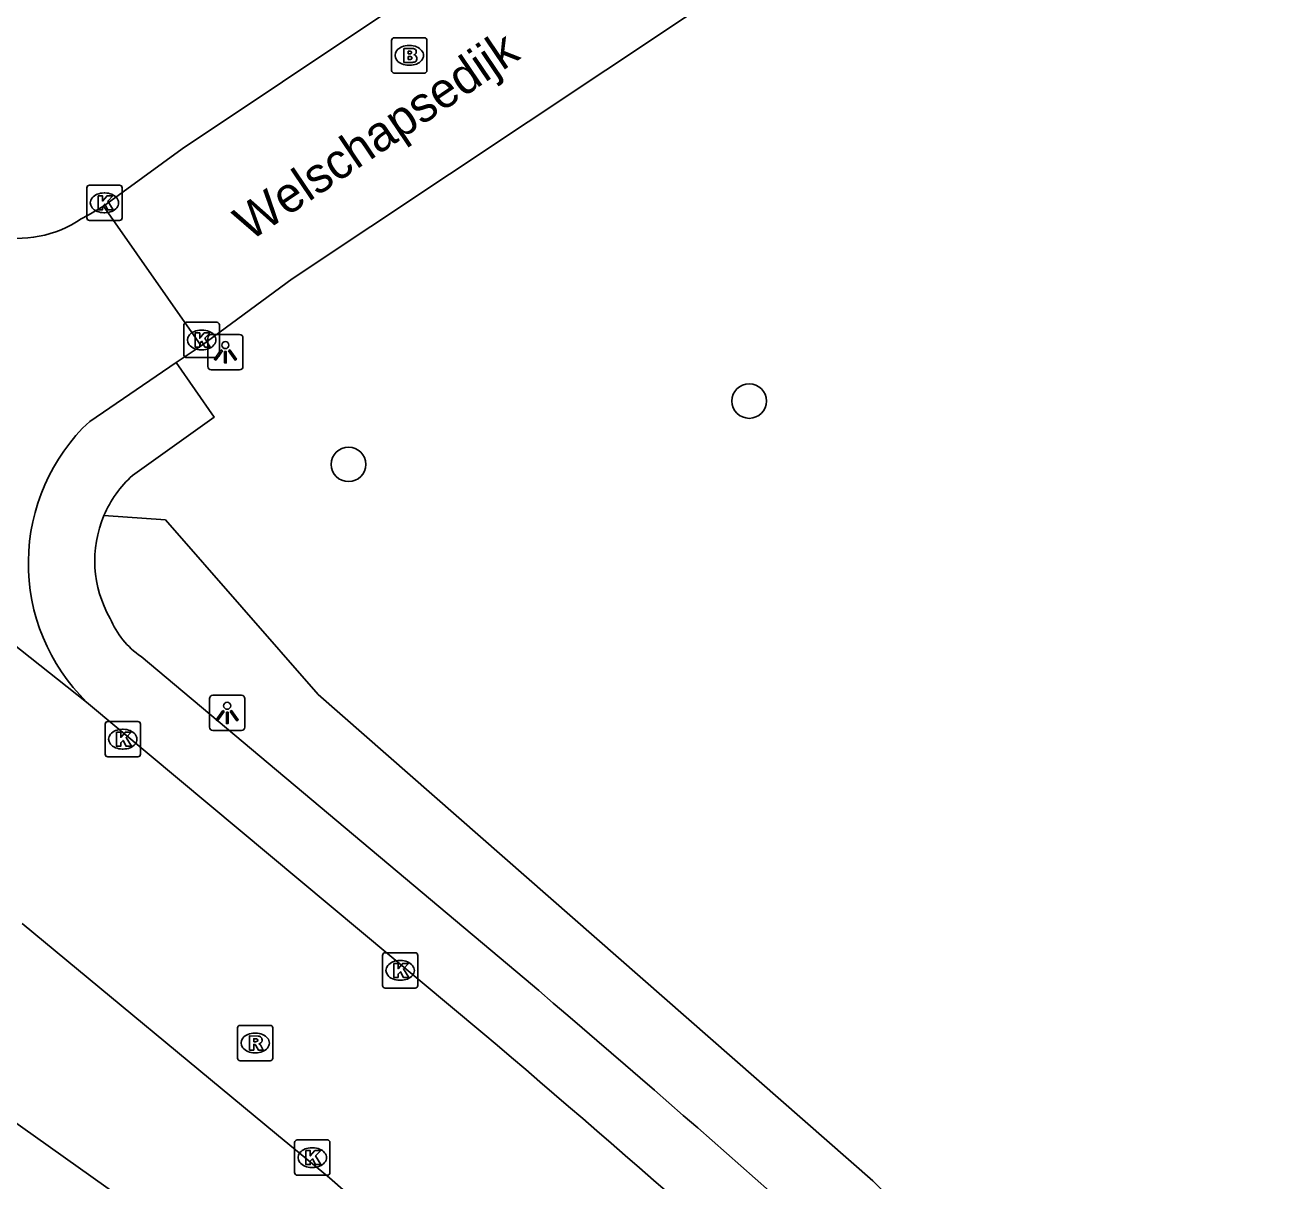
# Model space of a CAD drawing. Extents: x 157466 to 158888, y 383063 to 384677.
# Drawn here: x 157868.69 to 157904.33, y 383598.2 to 383630.89 of the extents above; entities that cross this region are included whole.
import ezdxf

# ---------------------------------------------------------------- set-up
doc = ezdxf.new("R2010")
doc.units = 0
for name, color, linetype in [('IMGEO_Boom', 7, 'Continuous'), ('IMGEO_Brandkraan', 7, 'Continuous'), ('IMGEO_Haag', 7, 'Continuous'), ('IMGEO_Kolk', 7, 'Continuous'), ('IMGEO_Lichtpunt', 7, 'Continuous'), ('IMGEO_Openbare_ruimte_label', 7, 'Continuous'), ('IMGEO_Rijbaan_lokaal_gesloten', 7, 'Continuous'), ('IMGEO_Rijbaan_lokaal_open', 7, 'Continuous'), ('IMGEO_Rioolput', 7, 'Continuous'), ('IMGEO_Voetpad_open', 7, 'Continuous')]:
    doc.layers.add(name, color=color, linetype=linetype)

msp = doc.modelspace()

# ---------------------------------------------------------------- linework, layer by layer
at = {"layer": 'IMGEO_Boom'}
for centre in [(157889.178, 383620.258), (157877.841, 383618.467)]:
    msp.add_circle(centre, 0.489, dxfattribs=at)
at = {"layer": 'IMGEO_Brandkraan'}
for p, q in [((157879.059, 383629.611), (157879.059, 383630.463)), ((157879.134, 383630.537), (157879.986, 383630.537)), ((157880.06, 383630.463), (157880.06, 383629.611)), ((157879.547, 383630.317), (157879.572, 383630.317)), ((157879.57, 383629.757), (157879.545, 383629.757)), ((157879.986, 383629.537), (157879.134, 383629.537))]:
    msp.add_line(p, q, dxfattribs=at)
for points in [[(157879.059, 383629.611), (157879.059, 383630.463)], [(157879.134, 383630.537), (157879.986, 383630.537)], [(157880.06, 383630.463), (157880.06, 383629.611)], [(157879.407, 383630.237), (157879.407, 383629.837), (157879.62, 383629.837)], [(157879.638, 383630.237), (157879.407, 383630.237)], [(157879.586, 383630.156), (157879.532, 383630.156), (157879.532, 383630.08)], [(157879.532, 383630.08), (157879.585, 383630.08)], [(157879.594, 383630.004), (157879.532, 383630.004), (157879.532, 383629.923)], [(157879.532, 383629.923), (157879.594, 383629.923)], [(157879.986, 383629.537), (157879.134, 383629.537)]]:
    msp.add_lwpolyline(points, dxfattribs=at)
for centre, radius, start, end in [((157879.136, 383630.461), 0.0765, 91.552, 178.448), ((157879.136, 383630.461), 0.0765, 91.552, 178.448), ((157879.984, 383630.461), 0.0765, 1.552, 88.448), ((157879.984, 383630.461), 0.0765, 1.552, 88.448), ((157879.587, 383630.118), 0.0379, 267.8285, 90.9355), ((157879.642, 383630.092), 0.145, 59.4692, 91.5367), ((157879.667, 383630.139), 0.0922, 285.5137, 58.1501), ((157879.672, 383629.947), 0.105, 301.3115, 78.989), ((157879.595, 383629.963), 0.0404, 269.8759, 90.5077), ((157879.626, 383630.088), 0.251, 268.6676, 293.5347), ((157879.136, 383629.613), 0.0765, 181.552, 268.448), ((157879.136, 383629.613), 0.0765, 181.552, 268.448), ((157879.984, 383629.613), 0.0765, 271.552, 358.448), ((157879.984, 383629.613), 0.0765, 271.552, 358.448)]:
    msp.add_arc(centre, radius, start, end, dxfattribs=at)
for centre, major_axis, ratio, start_param, end_param in [((157879.546, 383630.037), (-0.387, 0.002), 0.722429, 4.712389, 7.853982), ((157879.571, 383630.037), (-0.39, 0.002), 0.717154, 1.570796, 4.712389)]:
    msp.add_ellipse(centre, major_axis=major_axis, ratio=ratio, start_param=start_param, end_param=end_param, dxfattribs=at)
at = {"layer": 'IMGEO_Haag'}
msp.add_lwpolyline([(157892.678, 383598.198), (157876.986, 383611.954), (157872.658, 383616.894), (157870.921, 383617.017)], dxfattribs=at)
msp.add_arc((157906.351, 383611.617), 19.158, 224.4626, 245.8205, dxfattribs=at)
at = {"layer": 'IMGEO_Kolk'}
for p, q in [((157870.435, 383625.44), (157870.435, 383626.292)), ((157870.51, 383626.366), (157871.362, 383626.366)), ((157870.923, 383626.146), (157870.948, 383626.146)), ((157871.436, 383626.292), (157871.436, 383625.44)), ((157870.946, 383625.586), (157870.921, 383625.586)), ((157871.362, 383625.366), (157870.51, 383625.366)), ((157873.185, 383621.561), (157873.185, 383622.413)), ((157873.26, 383622.487), (157874.112, 383622.487)), ((157873.673, 383622.267), (157873.698, 383622.267)), ((157874.186, 383622.413), (157874.186, 383621.561)), ((157873.696, 383621.707), (157873.671, 383621.707)), ((157874.112, 383621.487), (157873.26, 383621.487)), ((157871.028, 383611.192), (157871.88, 383611.192)), ((157870.953, 383610.266), (157870.953, 383611.118)), ((157871.441, 383610.972), (157871.466, 383610.972)), ((157871.954, 383611.118), (157871.954, 383610.266)), ((157871.88, 383610.192), (157871.028, 383610.192)), ((157871.464, 383610.412), (157871.439, 383610.412)), ((157878.801, 383603.724), (157878.801, 383604.576)), ((157878.876, 383604.65), (157879.728, 383604.65)), ((157879.289, 383604.43), (157879.314, 383604.43)), ((157879.802, 383604.576), (157879.802, 383603.724)), ((157879.312, 383603.87), (157879.287, 383603.87)), ((157879.728, 383603.65), (157878.876, 383603.65)), ((157876.315, 383598.429), (157876.315, 383599.281)), ((157876.39, 383599.355), (157877.242, 383599.355)), ((157876.803, 383599.135), (157876.828, 383599.135)), ((157877.316, 383599.281), (157877.316, 383598.429)), ((157877.242, 383598.355), (157876.39, 383598.355)), ((157876.826, 383598.575), (157876.801, 383598.575))]:
    msp.add_line(p, q, dxfattribs=at)
for points in [[(157870.435, 383625.44), (157870.435, 383626.292)], [(157870.51, 383626.366), (157871.362, 383626.366)], [(157871.436, 383626.292), (157871.436, 383625.44)], [(157870.756, 383626.066), (157870.879, 383626.066), (157870.879, 383625.915), (157871.009, 383626.066), (157871.173, 383626.066), (157871.027, 383625.915), (157871.18, 383625.666), (157871.028, 383625.666), (157870.943, 383625.83), (157870.879, 383625.763), (157870.879, 383625.666), (157870.756, 383625.666), (157870.756, 383626.066)], [(157871.362, 383625.366), (157870.51, 383625.366)], [(157873.185, 383621.561), (157873.185, 383622.413)], [(157873.26, 383622.487), (157874.112, 383622.487)], [(157874.186, 383622.413), (157874.186, 383621.561)], [(157873.506, 383622.187), (157873.629, 383622.187), (157873.629, 383622.036), (157873.759, 383622.187), (157873.923, 383622.187), (157873.777, 383622.036), (157873.93, 383621.787), (157873.778, 383621.787), (157873.693, 383621.951), (157873.629, 383621.884), (157873.629, 383621.787), (157873.506, 383621.787), (157873.506, 383622.187)], [(157874.112, 383621.487), (157873.26, 383621.487)], [(157871.028, 383611.192), (157871.88, 383611.192)], [(157870.953, 383610.266), (157870.953, 383611.118)], [(157871.274, 383610.892), (157871.397, 383610.892), (157871.397, 383610.741), (157871.527, 383610.892), (157871.691, 383610.892), (157871.545, 383610.741), (157871.698, 383610.492), (157871.546, 383610.492), (157871.461, 383610.656), (157871.397, 383610.589), (157871.397, 383610.492), (157871.274, 383610.492), (157871.274, 383610.892)], [(157871.954, 383611.118), (157871.954, 383610.266)], [(157871.88, 383610.192), (157871.028, 383610.192)], [(157878.801, 383603.724), (157878.801, 383604.576)], [(157878.876, 383604.65), (157879.728, 383604.65)], [(157879.802, 383604.576), (157879.802, 383603.724)], [(157879.122, 383604.35), (157879.245, 383604.35), (157879.245, 383604.199), (157879.375, 383604.35), (157879.539, 383604.35), (157879.393, 383604.199), (157879.546, 383603.95), (157879.394, 383603.95), (157879.309, 383604.114), (157879.245, 383604.047), (157879.245, 383603.95), (157879.122, 383603.95), (157879.122, 383604.35)], [(157879.728, 383603.65), (157878.876, 383603.65)], [(157876.315, 383598.429), (157876.315, 383599.281)], [(157876.39, 383599.355), (157877.242, 383599.355)], [(157876.636, 383599.055), (157876.759, 383599.055), (157876.759, 383598.904), (157876.889, 383599.055), (157877.053, 383599.055), (157876.907, 383598.904), (157877.06, 383598.655), (157876.908, 383598.655), (157876.823, 383598.819), (157876.759, 383598.752), (157876.759, 383598.655), (157876.636, 383598.655), (157876.636, 383599.055)], [(157877.316, 383599.281), (157877.316, 383598.429)], [(157877.242, 383598.355), (157876.39, 383598.355)]]:
    msp.add_lwpolyline(points, dxfattribs=at)
for centre, start, end in [((157870.512, 383626.29), 91.552, 178.448), ((157870.512, 383626.29), 91.552, 178.448), ((157871.36, 383626.29), 1.552, 88.448), ((157871.36, 383626.29), 1.552, 88.448), ((157870.512, 383625.442), 181.552, 268.448), ((157870.512, 383625.442), 181.552, 268.448), ((157871.36, 383625.442), 271.552, 358.448), ((157871.36, 383625.442), 271.552, 358.448), ((157873.262, 383622.411), 91.552, 178.448), ((157873.262, 383622.411), 91.552, 178.448), ((157874.11, 383622.411), 1.552, 88.448), ((157874.11, 383622.411), 1.552, 88.448), ((157873.262, 383621.563), 181.552, 268.448), ((157873.262, 383621.563), 181.552, 268.448), ((157874.11, 383621.563), 271.552, 358.448), ((157874.11, 383621.563), 271.552, 358.448), ((157871.03, 383611.116), 91.552, 178.448), ((157871.03, 383611.116), 91.552, 178.448), ((157871.878, 383611.116), 1.552, 88.448), ((157871.878, 383611.116), 1.552, 88.448), ((157871.03, 383610.268), 181.552, 268.448), ((157871.03, 383610.268), 181.552, 268.448), ((157871.878, 383610.268), 271.552, 358.448), ((157871.878, 383610.268), 271.552, 358.448), ((157878.878, 383604.574), 91.552, 178.448), ((157878.878, 383604.574), 91.552, 178.448), ((157879.726, 383604.574), 1.552, 88.448), ((157879.726, 383604.574), 1.552, 88.448), ((157878.878, 383603.726), 181.552, 268.448), ((157878.878, 383603.726), 181.552, 268.448), ((157879.726, 383603.726), 271.552, 358.448), ((157879.726, 383603.726), 271.552, 358.448), ((157876.392, 383599.279), 91.552, 178.448), ((157876.392, 383599.279), 91.552, 178.448), ((157877.24, 383599.279), 1.552, 88.448), ((157877.24, 383599.279), 1.552, 88.448), ((157876.392, 383598.431), 181.552, 268.448), ((157876.392, 383598.431), 181.552, 268.448), ((157877.24, 383598.431), 271.552, 358.448), ((157877.24, 383598.431), 271.552, 358.448)]:
    msp.add_arc(centre, 0.0765, start, end, dxfattribs=at)
for centre, major_axis, ratio, start_param, end_param in [((157870.922, 383625.866), (-0.387, 0.002), 0.722429, 4.712389, 7.853982), ((157870.947, 383625.866), (-0.39, 0.002), 0.717154, 1.570796, 4.712389), ((157873.672, 383621.987), (-0.387, 0.002), 0.722429, 4.712389, 7.853982), ((157873.697, 383621.987), (-0.39, 0.002), 0.717154, 1.570796, 4.712389), ((157871.44, 383610.692), (-0.387, 0.002), 0.722429, 4.712389, 7.853982), ((157871.465, 383610.692), (-0.39, 0.002), 0.717154, 1.570796, 4.712389), ((157879.288, 383604.15), (-0.387, 0.002), 0.722429, 4.712389, 7.853982), ((157879.313, 383604.15), (-0.39, 0.002), 0.717154, 1.570796, 4.712389), ((157876.802, 383598.855), (-0.387, 0.002), 0.722429, 4.712389, 7.853982), ((157876.827, 383598.855), (-0.39, 0.002), 0.717154, 1.570796, 4.712389)]:
    msp.add_ellipse(centre, major_axis=major_axis, ratio=ratio, start_param=start_param, end_param=end_param, dxfattribs=at)
at = {"layer": 'IMGEO_Lichtpunt'}
for p, q in [((157873.858, 383622.042), (157873.858, 383621.235)), ((157873.858, 383622.042), (157873.858, 383621.235)), ((157874.76, 383622.137), (157873.952, 383622.137)), ((157874.76, 383622.137), (157873.952, 383622.137)), ((157874.854, 383621.235), (157874.854, 383622.042)), ((157874.854, 383621.235), (157874.854, 383622.042)), ((157873.952, 383621.141), (157874.76, 383621.141)), ((157873.952, 383621.141), (157874.76, 383621.141)), ((157874.81, 383611.934), (157874.002, 383611.934)), ((157874.81, 383611.934), (157874.002, 383611.934)), ((157873.908, 383611.839), (157873.908, 383611.032)), ((157873.908, 383611.839), (157873.908, 383611.032)), ((157874.904, 383611.032), (157874.904, 383611.839)), ((157874.904, 383611.032), (157874.904, 383611.839)), ((157874.002, 383610.938), (157874.81, 383610.938)), ((157874.002, 383610.938), (157874.81, 383610.938))]:
    msp.add_line(p, q, dxfattribs=at)
for points in [[(157874.232, 383621.706), (157874.271, 383621.678), (157874.083, 383621.416), (157874.045, 383621.443), (157874.232, 383621.706)], [(157874.334, 383621.658), (157874.381, 383621.658), (157874.381, 383621.336), (157874.334, 383621.336), (157874.334, 383621.658)], [(157874.444, 383621.678), (157874.482, 383621.705), (157874.669, 383621.443), (157874.63, 383621.415), (157874.444, 383621.678)], [(157874.282, 383611.503), (157874.321, 383611.475), (157874.133, 383611.213), (157874.095, 383611.24), (157874.282, 383611.503)], [(157874.384, 383611.455), (157874.431, 383611.455), (157874.431, 383611.133), (157874.384, 383611.133), (157874.384, 383611.455)], [(157874.494, 383611.475), (157874.532, 383611.502), (157874.719, 383611.24), (157874.68, 383611.212), (157874.494, 383611.475)]]:
    msp.add_lwpolyline(points, dxfattribs=at)
for centre in [(157874.357, 383621.84), (157874.407, 383611.637)]:
    msp.add_circle(centre, 0.0994, dxfattribs=at)
for centre, start, end in [((157873.952, 383622.042), 90, 180), ((157873.952, 383622.042), 90, 180), ((157874.76, 383622.042), 0, 90), ((157874.76, 383622.042), 0, 90), ((157873.952, 383621.235), 180, 270), ((157873.952, 383621.235), 180, 270), ((157874.76, 383621.235), 270, 0), ((157874.76, 383621.235), 270, 360), ((157874.002, 383611.839), 90, 180), ((157874.002, 383611.839), 90, 180), ((157874.81, 383611.839), 0, 90), ((157874.81, 383611.839), 0, 90), ((157874.002, 383611.032), 180, 270), ((157874.002, 383611.032), 180, 270), ((157874.81, 383611.032), 270, 0), ((157874.81, 383611.032), 270, 360)]:
    msp.add_arc(centre, 0.0946, start, end, dxfattribs=at)
at = {"layer": 'IMGEO_Rijbaan_lokaal_gesloten'}
for points in [[(157870.429, 383611.742), (157881.641, 383602.379)], [(157889.359, 383587.683), (157889.274, 383587.758), (157885.924, 383590.723), (157877.299, 383598.283), (157875.807, 383599.513), (157868.604, 383605.473)]]:
    msp.add_lwpolyline(points, dxfattribs=at)
msp.add_arc((157566.587, 383231.996), 486.254, 47.61021, 49.61495, dxfattribs=at)
at = {"layer": 'IMGEO_Rijbaan_lokaal_open'}
for points in [[(157870.906, 383625.776), (157873.135, 383627.394), (157904.332, 383648.231)], [(157893.402, 383635.177), (157891.801, 383634.068), (157876.245, 383623.717), (157873.672, 383621.824)], [(157870.28, 383625.415), (157870.471, 383625.516), (157870.906, 383625.776)], [(157870.906, 383625.776), (157873.672, 383621.824)], [(157873.672, 383621.824), (157872.964, 383621.347)], [(157872.964, 383621.347), (157870.517, 383619.684)], [(157870.429, 383611.742), (157861.08, 383619.146)]]:
    msp.add_lwpolyline(points, dxfattribs=at)
for centre, radius, start, end in [((157868.478, 383628.067), 3.206, 257.7179, 304.2003), ((157874.287, 383615.671), 5.506, 133.2084, 225.5219)]:
    msp.add_arc(centre, radius, start, end, dxfattribs=at)
at = {"layer": 'IMGEO_Rioolput'}
for p, q in [((157874.699, 383601.67), (157874.699, 383602.522)), ((157874.774, 383602.596), (157875.626, 383602.596)), ((157875.187, 383602.376), (157875.212, 383602.376)), ((157875.7, 383602.522), (157875.7, 383601.67)), ((157875.626, 383601.596), (157874.774, 383601.596)), ((157875.21, 383601.816), (157875.185, 383601.816))]:
    msp.add_line(p, q, dxfattribs=at)
for points in [[(157874.699, 383601.67), (157874.699, 383602.522)], [(157874.774, 383602.596), (157875.626, 383602.596)], [(157875.288, 383602.294), (157875.036, 383602.296), (157875.036, 383601.896)], [(157875.7, 383602.522), (157875.7, 383601.67)], [(157875.036, 383601.896), (157875.16, 383601.896), (157875.16, 383602.058), (157875.171, 383602.058)], [(157875.214, 383602.215), (157875.16, 383602.215), (157875.16, 383602.134)], [(157875.16, 383602.134), (157875.212, 383602.134)], [(157875.218, 383602.029), (157875.289, 383601.896), (157875.429, 383601.896), (157875.364, 383602.022)], [(157875.626, 383601.596), (157874.774, 383601.596)]]:
    msp.add_lwpolyline(points, dxfattribs=at)
for centre, radius, start, end in [((157874.776, 383602.52), 0.0765, 91.552, 178.448), ((157874.776, 383602.52), 0.0765, 91.552, 178.448), ((157875.287, 383602.184), 0.109, 350.3612, 89.416), ((157875.624, 383602.52), 0.0765, 1.552, 88.448), ((157875.624, 383602.52), 0.0765, 1.552, 88.448), ((157875.17, 383602.005), 0.0533, 26.0293, 88.6989), ((157875.196, 383602.323), 0.19, 274.7715, 282.9687), ((157875.22, 383602.119), 0.0964, 77.0061, 93.1865), ((157875.234, 383602.176), 0.0378, 276.6634, 79.6772), ((157875.285, 383602.184), 0.112, 277.5842, 350.9817), ((157875.269, 383601.969), 0.108, 29.5134, 73.7905), ((157874.776, 383601.672), 0.0765, 181.552, 268.448), ((157874.776, 383601.672), 0.0765, 181.552, 268.448), ((157875.624, 383601.672), 0.0765, 271.552, 358.448), ((157875.624, 383601.672), 0.0765, 271.552, 358.448)]:
    msp.add_arc(centre, radius, start, end, dxfattribs=at)
for centre, major_axis, ratio, start_param, end_param in [((157875.186, 383602.096), (-0.387, 0.002), 0.722429, 4.712389, 7.853982), ((157875.211, 383602.096), (-0.39, 0.002), 0.717154, 1.570796, 4.712389)]:
    msp.add_ellipse(centre, major_axis=major_axis, ratio=ratio, start_param=start_param, end_param=end_param, dxfattribs=at)
at = {"layer": 'IMGEO_Voetpad_open'}
for points in [[(157871.729, 383618.155), (157874.037, 383619.798), (157872.964, 383621.347)], [(157882.811, 383603.928), (157871.971, 383613.029)], [(157852.681, 383610.91), (157860.097, 383605.753), (157871.402, 383597.723), (157877.447, 383593.246), (157878.726, 383592.299)]]:
    msp.add_lwpolyline(points, dxfattribs=at)
for centre, radius, start, end in [((157873.934, 383615.734), 3.275, 132.3217, 156.9275), ((157873.927, 383615.74), 3.266, 156.9845, 209.9448), ((157873.362, 383615.048), 2.452, 202.4882, 235.4236), ((157572.09, 383238.864), 479.395, 47.53117, 49.59752)]:
    msp.add_arc(centre, radius, start, end, dxfattribs=at)

# ---------------------------------------------------------------- texts
at = {"layer": 'IMGEO_Openbare_ruimte_label'}
msp.add_text('Welschapsedijk', height=1, rotation=34.0716, dxfattribs=at).set_placement((157875.048, 383624.761))

doc.saveas('drawing.dxf')
